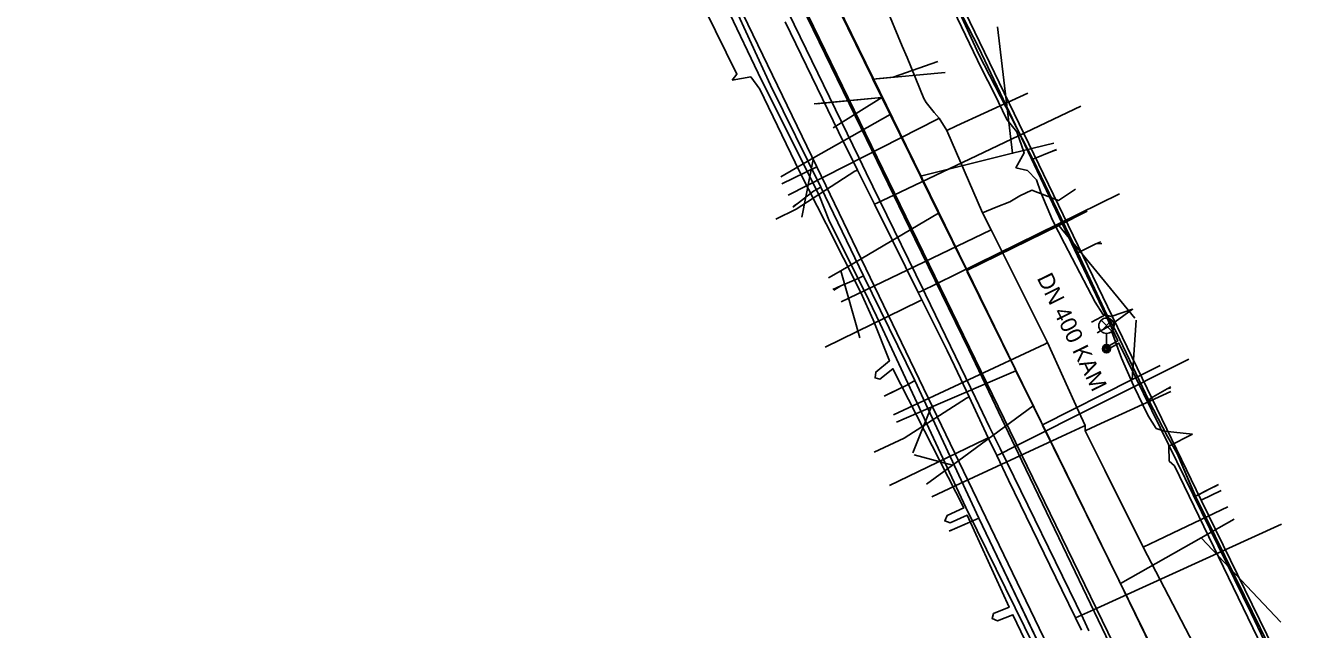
# Model space of a CAD drawing. Extents: x -595540 to -593988, y -1160850 to -1159202.
# Drawn here: x -595526.6 to -595463.8, y -1160100.6 to -1160071.1 of the extents above; entities that cross this region are included whole.
import ezdxf

# ---------------------------------------------------------------- set-up
doc = ezdxf.new("R2010")
doc.units = 0
for name, color, linetype in [('BKOM-ODVODNENI_trasa sítě', 7, 'Continuous'), ('BVK-JEDNOTNA_popisy', 7, 'Continuous'), ('BVK-JEDNOTNA_trasa sítě', 7, 'Continuous'), ('BVK-KANALIZACE_ vyřazená trasa sítě', 7, 'Continuous'), ('BVK-VODOVOD_trasa sítě', 7, 'Continuous'), ('BVK-VODOVOD_trasa zrušené sítě', 7, 'Continuous'), ('CETIN_kabel podzemní', 7, 'Continuous'), ('DESTOVA_trasa neprovozované sítě', 7, 'Continuous'), ('DSP-DESTOVA-BVK_trasa podzemní sítě', 7, 'Continuous'), ('DSP-JEDNOTNA-BVK_trasa sítě', 7, 'Continuous'), ('DSP-SDEL-VODAFONE_kabel', 7, 'Continuous'), ('EON-NN_kabel', 7, 'Continuous'), ('EON-SDEL_kabel', 7, 'Continuous'), ('INNOGY-STL_trasa sítě', 7, 'Continuous'), ('JEDNOTNA_trasa neprovozované sítě', 7, 'Continuous'), ('QUANTCOM_kabel', 7, 'Continuous'), ('TSB_kabel VO', 7, 'Continuous'), ('TSB_lampy VO', 7, 'Continuous')]:
    doc.layers.add(name, color=color, linetype=linetype)

msp = doc.modelspace()

# ---------------------------------------------------------------- linework, layer by layer
at = {"layer": 'BKOM-ODVODNENI_trasa sítě'}
for points in [[(-595481.71, -1160073.39), (-595485.25, -1160073.72)], [(-595488, -1160074.92), (-595484.806, -1160074.621)]]:
    msp.add_lwpolyline(points, dxfattribs=at)
at = {"layer": 'BVK-JEDNOTNA_trasa sítě'}
msp.add_lwpolyline([(-595471.66, -1160101.42), (-595473.161, -1160098.361), (-595473.21, -1160098.26), (-595476.958, -1160090.62), (-595476.968, -1160090.599), (-595477.419, -1160089.68), (-595477.434, -1160089.65), (-595478.262, -1160087.961), (-595478.319, -1160087.846), (-595480.636, -1160083.123), (-595480.661, -1160083.071), (-595482.034, -1160080.272), (-595482.04, -1160080.259), (-595482.855, -1160078.598), (-595482.928, -1160078.45), (-595484.403, -1160075.442), (-595484.405, -1160075.438), (-595484.806, -1160074.621), (-595484.841, -1160074.549), (-595485.247, -1160073.723), (-595485.286, -1160073.643), (-595486.885, -1160070.383)], dxfattribs=at)
at = {"layer": 'BVK-KANALIZACE_ vyřazená trasa sítě'}
msp.add_lwpolyline([(-595468.306, -1160108.288), (-595470.063, -1160104.695), (-595471.68, -1160101.389), (-595473.239, -1160098.2), (-595477.022, -1160090.465), (-595477.364, -1160089.764), (-595477.932, -1160088.603), (-595478.275, -1160087.902), (-595482.057, -1160080.167), (-595483.617, -1160076.978), (-595485.234, -1160073.672), (-595486.991, -1160070.079)], dxfattribs=at)
at = {"layer": 'BVK-VODOVOD_trasa sítě'}
for points in [[(-595472.74, -1160103.26), (-595475.36, -1160097.79), (-595477.97, -1160092.37), (-595480.56, -1160086.93), (-595483.19, -1160081.52), (-595485.82, -1160076.11), (-595488.46, -1160070.69), (-595491.03, -1160065.35), (-595493.65, -1160059.98), (-595496.31, -1160054.68), (-595498.96, -1160049.33), (-595501.54, -1160043.93), (-595504.19, -1160038.47), (-595506.79, -1160033.16), (-595509.46, -1160027.7), (-595512.03, -1160022.3)], [(-595475.06, -1160100.64), (-595475.35, -1160100.04), (-595476.02, -1160098.67), (-595478.63, -1160093.31), (-595479.2, -1160092.11), (-595479.61, -1160091.24), (-595480.55, -1160089.24), (-595481.26, -1160087.72), (-595481.62, -1160086.98), (-595482.85, -1160084.5), (-595483.03, -1160084.14), (-595484.27, -1160081.63), (-595485.17, -1160079.83), (-595486, -1160078.16), (-595486.93, -1160076.29), (-595489.53, -1160070.92)], [(-595485.17, -1160079.83), (-595485.02, -1160079.76), (-595484.227, -1160079.382), (-595475.098, -1160075.032)], [(-595486, -1160078.16), (-595486.13, -1160078.22), (-595488.99, -1160080.07), (-595489.992, -1160080.552)], [(-595483.03, -1160084.14), (-595482.88, -1160084.07), (-595482.132, -1160083.71), (-595473.21, -1160079.32)], [(-595482.85, -1160084.5), (-595482.99, -1160084.56), (-595487.584, -1160086.804)], [(-595479.2, -1160092.11), (-595479.05, -1160092.04), (-595478.307, -1160091.663), (-595469.815, -1160087.393)], [(-595480.55, -1160089.24), (-595480.68, -1160089.3), (-595483.72, -1160091.25), (-595485.176, -1160091.942)], [(-595479.61, -1160091.24), (-595479.75, -1160091.31), (-595484.436, -1160093.576)], [(-595475.35, -1160100.04), (-595475.21, -1160099.97), (-595474.473, -1160099.64), (-595465.288, -1160095.462)]]:
    msp.add_lwpolyline(points, dxfattribs=at)
at = {"layer": 'BVK-VODOVOD_trasa zrušené sítě'}
for points in [[(-595474.698, -1160100.674), (-595474.984, -1160100.071), (-595479.023, -1160091.763), (-595479.545, -1160090.714), (-595480.229, -1160089.284), (-595482.682, -1160084.235), (-595482.796, -1160084.002), (-595484.919, -1160079.622), (-595485.568, -1160078.293), (-595485.935, -1160077.545), (-595491.669, -1160065.742), (-595492.02, -1160065.044), (-595496.904, -1160054.954), (-595498.5, -1160051.69), (-595499.502, -1160049.626), (-595503.039, -1160042.357), (-595505.309, -1160037.674), (-595510.599, -1160026.786), (-595512.523, -1160022.81), (-595515.338, -1160016.999), (-595519.095, -1160009.26), (-595519.529, -1160008.384), (-595525.5, -1159996.08), (-595526.622, -1159993.776)], [(-595432.31, -1160186.156), (-595433.192, -1160184.263), (-595524.778, -1159995.735)]]:
    msp.add_lwpolyline(points, dxfattribs=at)
at = {"layer": 'CETIN_kabel podzemní'}
for points in [[(-595489.67, -1160034.1), (-595496.7, -1160037.38), (-595484.85, -1160061.94), (-595469.22, -1160094.29)], [(-595487.98, -1160078), (-595503.62, -1160045.67)], [(-595477.43, -1160077.63), (-595480.07, -1160072.52), (-595482.31, -1160067.65), (-595484.69, -1160062.86)], [(-595493.32, -1160067.47), (-595492.1, -1160069.97), (-595490.24, -1160074.02), (-595487.79, -1160079)], [(-595477.43, -1160077.63), (-595476.47, -1160077.24), (-595476.28, -1160077.16)], [(-595475.24, -1160082.2), (-595477.43, -1160077.63)], [(-595487.98, -1160078), (-595489.69, -1160078.83)], [(-595487.98, -1160078), (-595486.03, -1160082.06)], [(-595487.79, -1160079), (-595488.14, -1160079.19), (-595488.88, -1160079.76), (-595489.15, -1160079.97)], [(-595487.79, -1160079), (-595485.71, -1160083.33), (-595485.97, -1160083.46), (-595486.81, -1160083.82), (-595487.21, -1160083.99)], [(-595486.03, -1160082.06), (-595474.29, -1160106.41)], [(-595475.24, -1160082.2), (-595474.35, -1160081.77), (-595474.12, -1160081.66)], [(-595473.56, -1160085.71), (-595473.83, -1160085.2), (-595475.24, -1160082.2)], [(-595473.56, -1160085.71), (-595474.3, -1160086.11)], [(-595471.77, -1160089.41), (-595473.35, -1160086.09), (-595473.56, -1160085.71)], [(-595480.08, -1160095.17), (-595483.2, -1160088.44), (-595483.55, -1160088.65), (-595484.43, -1160089.08), (-595484.7, -1160089.21)], [(-595471.77, -1160089.41), (-595471.67, -1160089.31), (-595470.87, -1160088.85), (-595470.69, -1160088.75)], [(-595469.49, -1160094.09), (-595470.39, -1160092.01), (-595470.85, -1160091.18), (-595471.77, -1160089.41)], [(-595469.49, -1160094.09), (-595468.76, -1160093.72), (-595468.37, -1160093.52)], [(-595465.96, -1160101.28), (-595467.1, -1160098.96), (-595469.49, -1160094.09)], [(-595469.22, -1160094.29), (-595468.23, -1160093.81)], [(-595460.31, -1160112.5), (-595469.22, -1160094.29)], [(-595480.08, -1160095.17), (-595480.36, -1160095.29), (-595481.37, -1160095.73), (-595481.5, -1160095.79)], [(-595480.08, -1160095.17), (-595475.41, -1160104.91)]]:
    msp.add_lwpolyline(points, dxfattribs=at)
at = {"layer": 'DESTOVA_trasa neprovozované sítě'}
for p, q in [((-595479.156, -1160071.156), (-595478.42, -1160077.34)), ((-595487.19, -1160076.09), (-595484.806, -1160074.621)), ((-595488.709, -1160080.454), (-595488.14, -1160077.57)), ((-595472.45, -1160085.398), (-595476.17, -1160080.86)), ((-595485.885, -1160086.358), (-595486.81, -1160083.08)), ((-595472.38, -1160085.498), (-595472.59, -1160088.39)), ((-595483.296, -1160091.97), (-595482.4, -1160089.75)), ((-595483.226, -1160092.077), (-595481.359, -1160092.57)), ((-595465.329, -1160100.238), (-595469.22, -1160096.13))]:
    msp.add_line(p, q, dxfattribs=at)
msp.add_lwpolyline([(-595482.08, -1160072.85), (-595484.252, -1160073.628), (-595485.247, -1160073.723)], dxfattribs=at)
at = {"layer": 'DSP-DESTOVA-BVK_trasa podzemní sítě'}
for points in [[(-595481.71, -1160073.39), (-595485.247, -1160073.723)], [(-595488.11, -1160074.93), (-595484.806, -1160074.621)]]:
    msp.add_lwpolyline(points, dxfattribs=at)
at = {"layer": 'DSP-JEDNOTNA-BVK_trasa sítě'}
for p, q in [((-595478.42, -1160077.34), (-595479.156, -1160071.156)), ((-595488.14, -1160077.57), (-595488.709, -1160080.454)), ((-595476.17, -1160080.86), (-595472.45, -1160085.398)), ((-595486.809, -1160083.08), (-595485.885, -1160086.358)), ((-595472.59, -1160088.39), (-595472.38, -1160085.498)), ((-595482.4, -1160089.75), (-595483.296, -1160091.97)), ((-595481.359, -1160092.57), (-595483.226, -1160092.077)), ((-595469.22, -1160096.13), (-595465.329, -1160100.238))]:
    msp.add_line(p, q, dxfattribs=at)
at = {"layer": 'DSP-SDEL-VODAFONE_kabel'}
for p, q in [((-595475.24, -1160082.2), (-595477.43, -1160077.63)), ((-595485.71, -1160083.33), (-595483.2, -1160088.44)), ((-595473.83, -1160085.2), (-595474.567, -1160085.597)), ((-595480.08, -1160095.17), (-595475.41, -1160104.91))]:
    msp.add_line(p, q, dxfattribs=at)
for points in [[(-595514.29, -1160022.46), (-595512.34, -1160026.52), (-595509.69, -1160031.96), (-595508.38, -1160035.12), (-595506.58, -1160038.99), (-595506.22, -1160040.37), (-595505.57, -1160042.07), (-595503.85, -1160045.72), (-595501.26, -1160050.97), (-595498.73, -1160056.26), (-595493.32, -1160067.47), (-595492.1, -1160069.97), (-595490.24, -1160074.02), (-595487.79, -1160079), (-595485.71, -1160083.33), (-595483.2, -1160088.44), (-595480.08, -1160095.17), (-595475.41, -1160104.91)], [(-595477.43, -1160077.63), (-595480.07, -1160072.52), (-595482.31, -1160067.65), (-595484.69, -1160062.86)], [(-595493.32, -1160067.47), (-595492.1, -1160069.97), (-595490.24, -1160074.02), (-595487.79, -1160079)], [(-595477.43, -1160077.63), (-595476.47, -1160077.24), (-595476.285, -1160077.164)], [(-595487.79, -1160079), (-595488.14, -1160079.19), (-595488.88, -1160079.76), (-595489.119, -1160079.919)], [(-595487.79, -1160079), (-595485.71, -1160083.33)], [(-595475.24, -1160082.2), (-595474.35, -1160081.77), (-595474.072, -1160081.748)], [(-595473.83, -1160085.2), (-595475.24, -1160082.2)], [(-595485.71, -1160083.33), (-595485.97, -1160083.46), (-595486.81, -1160083.82), (-595487.153, -1160084.021)], [(-595471.77, -1160089.41), (-595473.35, -1160086.09), (-595473.558, -1160085.705), (-595473.83, -1160085.2)], [(-595483.2, -1160088.44), (-595483.55, -1160088.65), (-595484.69, -1160089.207)], [(-595480.08, -1160095.17), (-595483.2, -1160088.44)], [(-595471.77, -1160089.41), (-595471.67, -1160089.31), (-595470.87, -1160088.85), (-595470.731, -1160088.82), (-595470.709, -1160088.81)], [(-595469.5, -1160094.07), (-595470.39, -1160092.01), (-595470.85, -1160091.18), (-595471.77, -1160089.41)], [(-595469.5, -1160094.07), (-595469.41, -1160094.05), (-595468.76, -1160093.72), (-595468.446, -1160093.568)], [(-595465.96, -1160101.28), (-595467.1, -1160098.96), (-595469.5, -1160094.07)], [(-595480.08, -1160095.17), (-595480.36, -1160095.29), (-595481.515, -1160095.793)]]:
    msp.add_lwpolyline(points, dxfattribs=at)
at = {"layer": 'EON-NN_kabel'}
for points in [[(-595492.12, -1160073.76), (-595491.885, -1160073.475), (-595493.462, -1160070.297), (-595495.017, -1160067.234), (-595495.317, -1160067.102), (-595495.404, -1160066.922), (-595495.491, -1160066.742), (-595495.162, -1160066.59), (-595499.414, -1160057.25), (-595500.281, -1160056.767)], [(-595482.49, -1160067.86), (-595479.94, -1160073.19), (-595479.32, -1160074.4), (-595478.7, -1160075.69), (-595478.22, -1160076.3), (-595477.86, -1160077.32), (-595478.26, -1160078.05), (-595477.7, -1160078.18), (-595477.25, -1160078.63), (-595477.05, -1160079.25), (-595476.47, -1160080.6), (-595475.89, -1160081.74), (-595474.39, -1160084.61), (-595474.02, -1160085.2), (-595473.61, -1160085.32), (-595472.56, -1160084.96), (-595473.41, -1160085.57), (-595473.57, -1160086.06), (-595473.11, -1160087.35), (-595472.52, -1160088.69), (-595471.81, -1160090.16), (-595471.41, -1160090.78), (-595471, -1160090.92), (-595469.63, -1160091.06)], [(-595492.12, -1160073.76), (-595491.21, -1160073.61), (-595490.77, -1160074.21), (-595488.83, -1160078.23), (-595487.53, -1160080.78), (-595485.84, -1160084.14), (-595485.23, -1160085.47), (-595484.436, -1160087.487), (-595485.107, -1160088.025), (-595485.14, -1160088.31), (-595484.906, -1160088.379), (-595484.265, -1160087.866), (-595480.808, -1160094.666), (-595481.624, -1160095.028), (-595481.74, -1160095.3), (-595481.468, -1160095.396), (-595480.636, -1160095.025), (-595478.593, -1160099.518), (-595479.348, -1160099.827), (-595479.425, -1160100.074), (-595479.162, -1160100.183), (-595478.408, -1160099.879), (-595471.516, -1160114.27)], [(-595469.63, -1160091.06), (-595470.79, -1160091.64), (-595470.78, -1160092.38), (-595470.52, -1160092.616), (-595467.4, -1160099.04), (-595463.86, -1160106.38)]]:
    msp.add_lwpolyline(points, dxfattribs=at)
at = {"layer": 'EON-SDEL_kabel'}
msp.add_lwpolyline([(-595475.99, -1160104.251), (-595480.15, -1160095.771), (-595480.71, -1160094.641), (-595484.89, -1160085.671), (-595485.44, -1160084.521), (-595487.4, -1160080.591), (-595487.86, -1160079.441), (-595490.85, -1160073.431), (-595492.24, -1160070.521), (-595492.47, -1160070.081), (-595493.11, -1160068.971), (-595498.28, -1160057.811), (-595498.92, -1160056.591), (-595501.43, -1160051.421), (-595501.97, -1160050.321), (-595505.39, -1160043.141), (-595505.89, -1160042.041), (-595507.64, -1160038.671), (-595508.13, -1160037.511), (-595512.28, -1160029.031), (-595512.9, -1160027.911), (-595513.97, -1160025.681), (-595514.47, -1160024.491), (-595517.85, -1160017.581)], dxfattribs=at)
at = {"layer": 'INNOGY-STL_trasa sítě'}
for points in [[(-595469.565, -1160101.329), (-595472.049, -1160096.584), (-595473.924, -1160092.821), (-595474.886, -1160090.891), (-595474.886, -1160090.799), (-595474.885, -1160090.64), (-595475.195, -1160089.97), (-595476.712, -1160086.59), (-595479.471, -1160081.087), (-595479.896, -1160080.242), (-595481.627, -1160076.223), (-595482.016, -1160075.631), (-595482.254, -1160075.341), (-595482.646, -1160074.864), (-595482.751, -1160074.666), (-595483.579, -1160072.664), (-595483.812, -1160072.1), (-595485.538, -1160067.925)], [(-595481.627, -1160076.223), (-595481.155, -1160076.005), (-595479.811, -1160075.385), (-595477.674, -1160074.399)], [(-595482.016, -1160075.631), (-595482.091, -1160075.67), (-595489.377, -1160079.388)], [(-595479.896, -1160080.242), (-595479.23, -1160079.974), (-595478.566, -1160079.707), (-595478.076, -1160079.413), (-595477.491, -1160079.147), (-595476.182, -1160079.645), (-595475.345, -1160079.088)], [(-595479.471, -1160081.087), (-595479.497, -1160081.099), (-595486.789, -1160084.589)], [(-595476.712, -1160086.59), (-595476.855, -1160086.657), (-595484.236, -1160090.119)], [(-595474.886, -1160090.891), (-595474.85, -1160090.875), (-595474.119, -1160090.542), (-595473.066, -1160090.063), (-595470.69, -1160088.982)], [(-595474.885, -1160090.64), (-595474.948, -1160090.669), (-595475.792, -1160091.062), (-595481.232, -1160093.593), (-595482.369, -1160094.122)], [(-595472.049, -1160096.584), (-595471.357, -1160096.254), (-595470.244, -1160095.723), (-595467.912, -1160094.612)]]:
    msp.add_lwpolyline(points, dxfattribs=at)
at = {"layer": 'JEDNOTNA_trasa neprovozované sítě'}
for points in [[(-595489.748, -1160078.486), (-595488.14, -1160077.57), (-595484.403, -1160075.442)], [(-595476.41, -1160076.845), (-595478.42, -1160077.34), (-595482.928, -1160078.45)], [(-595487.409, -1160083.431), (-595486.81, -1160083.08), (-595482.034, -1160080.272)], [(-595474.774, -1160080.174), (-595476.17, -1160080.86), (-595480.661, -1160083.071)], [(-595471.22, -1160087.7), (-595472.59, -1160088.39), (-595476.968, -1160090.599)], [(-595484.087, -1160090.48), (-595482.4, -1160089.75), (-595478.262, -1160087.961)], [(-595482.627, -1160093.5), (-595481.359, -1160092.57), (-595477.419, -1160089.68)], [(-595467.605, -1160095.214), (-595469.22, -1160096.13), (-595473.161, -1160098.361)]]:
    msp.add_lwpolyline(points, dxfattribs=at)
at = {"layer": 'QUANTCOM_kabel'}
msp.add_lwpolyline([(-595517.85, -1160017.58), (-595514.47, -1160024.49), (-595513.97, -1160025.68), (-595512.9, -1160027.91), (-595512.28, -1160029.03), (-595508.13, -1160037.51), (-595507.64, -1160038.67), (-595505.89, -1160042.04), (-595505.39, -1160043.14), (-595501.97, -1160050.32), (-595501.43, -1160051.42), (-595498.92, -1160056.59), (-595498.28, -1160057.81), (-595493.11, -1160068.97), (-595492.47, -1160070.08), (-595492.24, -1160070.52), (-595490.85, -1160073.43), (-595487.86, -1160079.44), (-595487.4, -1160080.59), (-595485.44, -1160084.52), (-595484.89, -1160085.67), (-595480.71, -1160094.64), (-595480.15, -1160095.77), (-595475.99, -1160104.25)], dxfattribs=at)
at = {"layer": 'TSB_kabel VO'}
msp.add_lwpolyline([(-595495.134, -1160034.595), (-595495.089, -1160034.86), (-595495.156, -1160035.25), (-595497.351, -1160036.338), (-595497.43, -1160036.63), (-595488.366, -1160055.585), (-595488.826, -1160055.796), (-595488.9, -1160055.9), (-595488.774, -1160055.904), (-595488.313, -1160055.694), (-595482.03, -1160068.4), (-595480.09, -1160072.15), (-595473.286, -1160086.506), (-595473.805, -1160086.801), (-595473.84, -1160086.89), (-595473.751, -1160086.908), (-595473.233, -1160086.614), (-595466.77, -1160099.81), (-595460.666, -1160112.635)], dxfattribs=at)
at = {"layer": 'TSB_lampy VO'}
for p, q in [((-595474.104, -1160086.029), (-595473.574, -1160085.499)), ((-595474.104, -1160085.499), (-595473.574, -1160086.029)), ((-595474.104, -1160086.029), (-595473.574, -1160085.499)), ((-595474.104, -1160085.499), (-595473.574, -1160086.029)), ((-595473.839, -1160086.139), (-595473.839, -1160086.889)), ((-595473.839, -1160086.139), (-595473.839, -1160086.889))]:
    msp.add_line(p, q, dxfattribs=at)
for centre, radius in [((-595473.839, -1160085.764), 0.375), ((-595473.839, -1160085.764), 0.375), ((-595473.839, -1160086.889), 0.2), ((-595473.839, -1160086.889), 0.2), ((-595473.839, -1160086.889), 0.145), ((-595473.839, -1160086.889), 0.145), ((-595473.839, -1160086.889), 0.0876), ((-595473.839, -1160086.889), 0.0876)]:
    msp.add_circle(centre, radius, dxfattribs=at)

# ---------------------------------------------------------------- texts
at = {"layer": 'BVK-JEDNOTNA_popisy'}
msp.add_text('DN 400 KAM', height=0.8, rotation=296.1294, dxfattribs=at).set_placement((-595477.25, -1160083.436))

doc.saveas('drawing.dxf')
